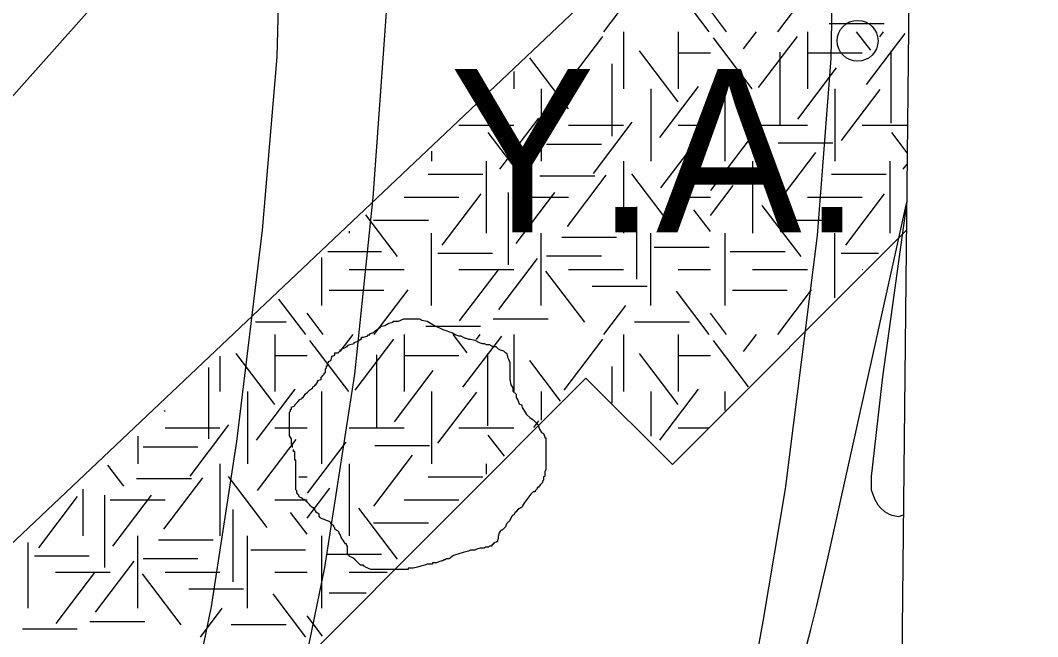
# Model space of a CAD drawing. Extents: x 419101 to 420177, y 4451541 to 4452254.
# Drawn here: x 420148.18 to 420173.1, y 4451920.26 to 4451935.34 of the extents above; entities that cross this region are included whole.
import ezdxf

# ---------------------------------------------------------------- set-up
doc = ezdxf.new("R2010")
doc.units = 0
for name, color, linetype in [('0_ÖNERİ_LEJAND', 7, 'Continuous'), ('3_HALİHAZIR', 7, 'Continuous'), ('Level 3', 7, 'Continuous'), ('Level 41', 7, 'Continuous'), ('Level 60', 7, 'Continuous'), ('Level 62', 7, 'Continuous'), ('TRAMVAY_HATTI', 7, 'Continuous')]:
    doc.layers.add(name, color=color, linetype=linetype)

# ---------------------------------------------------------------- blocks, each defined once
blk = doc.blocks.new('YA')
at = {"layer": 'Level 41'}
blk.add_text('Y.A.', height=4, dxfattribs=at).set_placement((-5.166, -2))

msp = doc.modelspace()

# ---------------------------------------------------------------- linework, layer by layer
at = {"layer": '0_ÖNERİ_LEJAND'}
msp.add_lwpolyline([(419108.722, 4452245.778), (420173.096, 4452234.536), (420165.768, 4451540.511), (419101.295, 4451551.753)], close=True, dxfattribs=at)
at = {"layer": '3_HALİHAZIR'}
for points in [[(420166.542, 4451961.13), (420167.086, 4451957.126), (420167.48, 4451953.783), (420167.855, 4451950.112), (420168.002, 4451945.066), (420168.13, 4451939.804), (420168.032, 4451934.411), (420167.696, 4451930.074), (420166.91, 4451923.873), (420166.367, 4451920.624), (420165.753, 4451917.26), (420164.76, 4451912.627), (420163.211, 4451907.18), (420160.633, 4451899.551), (420156.495, 4451889.67)], [(420156.887, 4451954.633), (420157.302, 4451944.016), (420157.304, 4451940.428), (420157.152, 4451935.66), (420156.817, 4451931.004), (420156.365, 4451926.683), (420155.632, 4451921.95), (420154.681, 4451917.302), (420153.018, 4451910.604), (420151.613, 4451906.226), (420150.27, 4451902.538), (420148.236, 4451897.73), (420145.674, 4451892.56)], [(420138.057, 4451892.045), (420139.863, 4451893.806), (420141.627, 4451895.583), (420143.112, 4451897.218), (420144.719, 4451899.167), (420145.492, 4451900.215), (420146.278, 4451901.32), (420147.522, 4451903.478), (420148.432, 4451905.411), (420149.309, 4451907.566), (420150.614, 4451911.596), (420152.174, 4451917.62), (420152.863, 4451920.994), (420153.487, 4451925.035), (420154.112, 4451930.21), (420154.472, 4451934.451), (420154.546, 4451937.282), (420154.513, 4451940.368)], [(420169.89, 4451930.911), (420169.3, 4451926.618), (420169.018, 4451924.178), (420169.023, 4451923.853), (420169.098, 4451923.633), (420169.186, 4451923.484), (420169.261, 4451923.391), (420169.343, 4451923.321), (420169.462, 4451923.255), (420169.523, 4451923.233), (420169.691, 4451923.202), (420169.809, 4451923.241)]]:
    msp.add_lwpolyline(points, dxfattribs=at)
msp.add_circle((420168.687, 4451934.843), 0.5, dxfattribs=at)
at = {"layer": 'Level 3'}
for points in [[(420154.85, 4451924.891), (420154.85, 4451924.917), (420154.85, 4451924.942), (420154.824, 4451924.968), (420154.824, 4451924.994), (420154.824, 4451925.02), (420154.824, 4451925.046), (420154.824, 4451925.072), (420154.824, 4451925.098), (420154.772, 4451925.176), (420154.772, 4451925.254), (420154.772, 4451925.28), (420154.772, 4451925.358), (420154.772, 4451925.436), (420154.772, 4451925.462), (420154.772, 4451925.488), (420154.772, 4451925.514), (420154.772, 4451925.54), (420154.772, 4451925.566), (420154.772, 4451925.592), (420154.772, 4451925.618), (420154.772, 4451925.644), (420154.772, 4451925.67), (420154.772, 4451925.748), (420154.798, 4451925.773), (420154.798, 4451925.799), (420154.798, 4451925.825), (420154.824, 4451925.825), (420154.824, 4451925.851), (420154.824, 4451925.877), (420154.902, 4451925.903), (420154.902, 4451925.929), (420154.98, 4451926.007), (420155.032, 4451926.059), (420155.083, 4451926.085), (420155.083, 4451926.111), (420155.109, 4451926.111), (420155.161, 4451926.189), (420155.213, 4451926.241), (420155.265, 4451926.293), (420155.343, 4451926.345), (420155.343, 4451926.371), (420155.395, 4451926.397), (420155.395, 4451926.423), (420155.421, 4451926.423), (420155.473, 4451926.501), (420155.473, 4451926.527), (420155.55, 4451926.553), (420155.55, 4451926.578), (420155.55, 4451926.604), (420155.602, 4451926.656), (420155.628, 4451926.682), (420155.628, 4451926.708), (420155.654, 4451926.734), (420155.654, 4451926.76), (420155.654, 4451926.786), (420155.654, 4451926.812), (420155.68, 4451926.838), (420155.68, 4451926.864), (420155.68, 4451926.89), (420155.706, 4451926.89), (420155.706, 4451926.916), (420155.706, 4451926.942), (420155.732, 4451926.968), (420155.732, 4451926.994), (420155.784, 4451927.02), (420155.81, 4451927.098), (420155.81, 4451927.124), (420155.888, 4451927.15), (420155.888, 4451927.176), (420155.888, 4451927.202), (420155.965, 4451927.202), (420156.017, 4451927.254), (420156.017, 4451927.28), (420156.043, 4451927.28), (420156.069, 4451927.306), (420156.147, 4451927.332), (420156.173, 4451927.358), (420156.199, 4451927.358), (420156.199, 4451927.384), (420156.251, 4451927.409), (420156.355, 4451927.435), (420156.355, 4451927.461), (420156.458, 4451927.487), (420156.51, 4451927.539), (420156.536, 4451927.539), (420156.536, 4451927.565), (420156.536, 4451927.591), (420156.588, 4451927.591), (420156.692, 4451927.617), (420156.692, 4451927.643), (420156.718, 4451927.643), (420156.744, 4451927.643), (420156.744, 4451927.669), (420156.796, 4451927.695), (420156.822, 4451927.695), (420156.873, 4451927.747), (420156.951, 4451927.799), (420157.003, 4451927.825), (420157.003, 4451927.851), (420157.107, 4451927.877)], [(420157.107, 4451927.877), (420157.211, 4451927.929), (420157.314, 4451927.955), (420157.314, 4451927.981), (420157.34, 4451927.981), (420157.366, 4451927.981), (420157.444, 4451927.981), (420157.574, 4451928.033), (420157.678, 4451928.033), (420157.755, 4451928.033), (420157.807, 4451928.033), (420157.885, 4451928.033), (420157.937, 4451928.033), (420157.963, 4451928.033), (420158.015, 4451928.007), (420158.145, 4451927.981), (420158.326, 4451927.877), (420158.534, 4451927.773), (420158.767, 4451927.695), (420158.845, 4451927.643), (420158.923, 4451927.617), (420158.975, 4451927.617), (420159.027, 4451927.591), (420159.078, 4451927.565), (420159.104, 4451927.565), (420159.156, 4451927.539), (420159.208, 4451927.539), (420159.312, 4451927.513), (420159.416, 4451927.461), (420159.493, 4451927.435), (420159.545, 4451927.435), (420159.597, 4451927.409), (420159.649, 4451927.409), (420159.675, 4451927.409), (420159.753, 4451927.358), (420159.831, 4451927.358), (420159.883, 4451927.306), (420159.934, 4451927.28), (420160.012, 4451927.254), (420160.064, 4451927.202), (420160.09, 4451927.202), (420160.116, 4451927.124), (420160.116, 4451927.098), (420160.142, 4451927.046), (420160.168, 4451926.968), (420160.168, 4451926.942), (420160.168, 4451926.864), (420160.168, 4451926.812), (420160.168, 4451926.734), (420160.168, 4451926.708), (420160.168, 4451926.63), (420160.168, 4451926.553), (420160.194, 4451926.423), (420160.246, 4451926.345), (420160.246, 4451926.267), (420160.324, 4451926.189), (420160.324, 4451926.111), (420160.375, 4451926.033), (420160.401, 4451925.955), (420160.453, 4451925.929), (420160.479, 4451925.851), (420160.531, 4451925.773), (420160.583, 4451925.696), (420160.661, 4451925.618), (420160.739, 4451925.566), (420160.79, 4451925.514), (420160.816, 4451925.488), (420160.868, 4451925.436), (420160.894, 4451925.332), (420160.946, 4451925.254), (420160.998, 4451925.228), (420161.024, 4451925.15), (420161.024, 4451925.124), (420161.05, 4451925.124), (420161.05, 4451925.098), (420161.05, 4451925.072), (420161.05, 4451925.02), (420161.05, 4451924.917), (420161.05, 4451924.865), (420161.05, 4451924.787), (420161.05, 4451924.709), (420161.05, 4451924.631), (420161.05, 4451924.553), (420161.05, 4451924.475), (420161.05, 4451924.423), (420161.05, 4451924.345), (420161.024, 4451924.293), (420161.024, 4451924.189), (420160.998, 4451924.163), (420160.998, 4451924.086), (420160.972, 4451924.06), (420160.972, 4451924.034), (420160.92, 4451923.982), (420160.868, 4451923.904), (420160.842, 4451923.904), (420160.842, 4451923.878), (420160.816, 4451923.852), (420160.79, 4451923.826), (420160.79, 4451923.8), (420160.765, 4451923.8), (420160.739, 4451923.8)], [(420156.796, 4451921.904), (420156.77, 4451921.904), (420156.64, 4451921.956), (420156.614, 4451921.982), (420156.588, 4451921.982), (420156.588, 4451922.008), (420156.51, 4451922.008), (420156.458, 4451922.06), (420156.381, 4451922.138), (420156.329, 4451922.19), (420156.251, 4451922.216), (420156.225, 4451922.242), (420156.199, 4451922.268), (420156.199, 4451922.294), (420156.199, 4451922.372), (420156.199, 4451922.45), (420156.199, 4451922.475), (420156.173, 4451922.501), (420156.173, 4451922.527), (420156.147, 4451922.527), (420156.095, 4451922.605), (420156.043, 4451922.683), (420156.017, 4451922.761), (420155.991, 4451922.787), (420155.991, 4451922.813), (420155.965, 4451922.839), (420155.914, 4451922.865), (420155.888, 4451922.891), (420155.888, 4451922.917), (420155.862, 4451922.943), (420155.862, 4451922.969), (420155.784, 4451923.021), (420155.784, 4451923.047), (420155.758, 4451923.073), (420155.68, 4451923.099), (420155.628, 4451923.125), (420155.55, 4451923.151), (420155.524, 4451923.177), (420155.499, 4451923.203), (420155.499, 4451923.229), (420155.499, 4451923.255), (420155.421, 4451923.306), (420155.421, 4451923.332), (420155.395, 4451923.358), (420155.395, 4451923.384), (420155.369, 4451923.384), (420155.369, 4451923.41), (420155.343, 4451923.41), (420155.317, 4451923.436), (420155.291, 4451923.462), (420155.265, 4451923.488), (420155.239, 4451923.514), (420155.213, 4451923.54), (420155.187, 4451923.566), (420155.187, 4451923.592), (420155.135, 4451923.618), (420155.109, 4451923.618), (420155.083, 4451923.644), (420155.032, 4451923.67), (420155.006, 4451923.696), (420155.006, 4451923.722), (420154.98, 4451923.748), (420154.954, 4451923.774), (420154.954, 4451923.8), (420154.954, 4451923.826), (420154.928, 4451923.852), (420154.928, 4451923.878), (420154.928, 4451923.904), (420154.928, 4451923.982), (420154.928, 4451924.034), (420154.928, 4451924.06), (420154.928, 4451924.086), (420154.928, 4451924.111), (420154.928, 4451924.137), (420154.928, 4451924.163), (420154.928, 4451924.189), (420154.928, 4451924.215), (420154.928, 4451924.241), (420154.928, 4451924.267), (420154.928, 4451924.293), (420154.928, 4451924.319), (420154.928, 4451924.345), (420154.928, 4451924.371), (420154.928, 4451924.397), (420154.928, 4451924.423), (420154.928, 4451924.449), (420154.928, 4451924.527), (420154.928, 4451924.553), (420154.928, 4451924.579), (420154.902, 4451924.579), (420154.902, 4451924.605), (420154.902, 4451924.631), (420154.902, 4451924.657), (420154.902, 4451924.683), (420154.902, 4451924.709), (420154.902, 4451924.735), (420154.902, 4451924.761), (420154.902, 4451924.787), (420154.876, 4451924.787), (420154.876, 4451924.813), (420154.876, 4451924.839)], [(420160.739, 4451923.8), (420160.687, 4451923.748), (420160.531, 4451923.54), (420160.479, 4451923.462), (420160.453, 4451923.41), (420160.427, 4451923.41), (420160.401, 4451923.384), (420160.375, 4451923.384), (420160.375, 4451923.358), (420160.349, 4451923.358), (420160.349, 4451923.332), (420160.324, 4451923.332), (420160.324, 4451923.306), (420160.298, 4451923.306), (420160.272, 4451923.229), (420160.246, 4451923.229), (420160.22, 4451923.203), (420160.168, 4451923.099), (420160.09, 4451923.021), (420160.064, 4451922.943), (420159.986, 4451922.865), (420159.96, 4451922.865), (420159.934, 4451922.839), (420159.934, 4451922.813), (420159.908, 4451922.813), (420159.908, 4451922.787), (420159.883, 4451922.709), (420159.883, 4451922.657), (420159.857, 4451922.579), (420159.779, 4451922.553), (420159.779, 4451922.527), (420159.753, 4451922.527), (420159.753, 4451922.501), (420159.727, 4451922.501), (420159.727, 4451922.475), (420159.701, 4451922.475), (420159.675, 4451922.475), (420159.649, 4451922.45), (420159.623, 4451922.45), (420159.597, 4451922.45), (420159.571, 4451922.45), (420159.545, 4451922.424), (420159.519, 4451922.424), (420159.493, 4451922.424), (420159.467, 4451922.424), (420159.442, 4451922.424), (420159.364, 4451922.398), (420159.312, 4451922.372), (420159.234, 4451922.372), (420159.208, 4451922.372), (420159.156, 4451922.346), (420159.027, 4451922.32), (420158.793, 4451922.242), (420158.689, 4451922.164), (420158.611, 4451922.164), (420158.586, 4451922.138), (420158.56, 4451922.138), (420158.534, 4451922.112), (420158.508, 4451922.112), (420158.43, 4451922.086), (420158.378, 4451922.06), (420158.352, 4451922.06), (420158.326, 4451922.06), (420158.3, 4451922.06), (420158.274, 4451922.06), (420158.274, 4451922.034), (420158.248, 4451922.034), (420158.222, 4451922.034), (420158.145, 4451922.034), (420158.093, 4451922.008), (420157.989, 4451921.982), (420157.911, 4451921.956), (420157.807, 4451921.93), (420157.755, 4451921.93), (420157.729, 4451921.93), (420157.704, 4451921.93), (420157.678, 4451921.93), (420157.678, 4451921.904), (420157.652, 4451921.904), (420157.626, 4451921.904), (420157.6, 4451921.904), (420157.574, 4451921.904), (420157.548, 4451921.904), (420157.522, 4451921.904), (420157.496, 4451921.904), (420157.47, 4451921.904), (420157.444, 4451921.904), (420157.366, 4451921.904), (420157.314, 4451921.904), (420157.237, 4451921.904), (420157.185, 4451921.904), (420157.159, 4451921.904), (420157.133, 4451921.904), (420157.081, 4451921.904), (420157.003, 4451921.904), (420156.977, 4451921.904), (420156.925, 4451921.904), (420156.899, 4451921.904), (420156.847, 4451921.904), (420156.822, 4451921.904), (420156.796, 4451921.904)]]:
    msp.add_lwpolyline(points, dxfattribs=at)
at = {"layer": 'Level 41'}
for p, q in [((420165.054, 4451935.063), (420164.252, 4451936.119)), ((420166.73, 4451935.063), (420167.559, 4451936.154)), ((420162.471, 4451935.063), (420163.008, 4451935.769)), ((420165.477, 4451935.063), (420165.083, 4451935.581)), ((420167.992, 4451935.269), (420169.335, 4451935.269)), ((420161.499, 4451933.7), (420162.448, 4451934.95)), ((420162.952, 4451935.063), (420162.952, 4451933.665)), ((420164.295, 4451935.063), (420164.295, 4451933.665)), ((420164.295, 4451935.063), (420164.295, 4451933.665)), ((420166.104, 4451933.665), (420165.155, 4451934.915)), ((420165.893, 4451934.646), (420166.21, 4451935.063)), ((420166.264, 4451933.7), (420167.213, 4451934.95)), ((420167.459, 4451935.063), (420167.459, 4451933.665)), ((420169.008, 4451934.611), (420168.664, 4451935.063)), ((420168.901, 4451933.769), (420169.851, 4451935.019)), ((420169.234, 4451934.943), (420169.325, 4451935.063)), ((420161.606, 4451933.174), (420160.657, 4451934.423)), ((420164.296, 4451933.349), (420163.347, 4451934.598)), ((420164.295, 4451934.549), (420165.083, 4451934.549)), ((420166.784, 4451934.561), (420166.784, 4451932.794)), ((420167.459, 4451934.549), (420168.802, 4451934.549)), ((420169.501, 4451934.596), (420169.501, 4451932.829)), ((420162.67, 4451934.275), (420162.67, 4451932.508)), ((420167.224, 4451932.928), (420168.173, 4451934.178)), ((420160.266, 4451934.091), (420160.266, 4451933.665)), ((420160.938, 4451933.665), (420160.938, 4451931.898)), ((420163.624, 4451933.665), (420163.624, 4451931.898)), ((420163.624, 4451933.665), (420163.624, 4451931.898)), ((420163.844, 4451932.472), (420164.793, 4451933.722)), ((420165.445, 4451931.898), (420165.445, 4451933.665)), ((420168.131, 4451933.665), (420168.131, 4451931.898)), ((420168.29, 4451932.403), (420169.239, 4451933.653)), ((420159.622, 4451933.467), (420159.622, 4451932.829)), ((420159.928, 4451931.702), (420160.879, 4451932.951)), ((420158.923, 4451932.781), (420160.266, 4451932.781)), ((420161.609, 4451932.781), (420162.952, 4451932.781)), ((420162.219, 4451931.597), (420163.168, 4451932.847)), ((420164.295, 4451932.781), (420165.083, 4451932.781)), ((420166.116, 4451932.781), (420167.459, 4451932.781)), ((420168.802, 4451932.781), (420169.91, 4451932.781)), ((420160.594, 4451931.352), (420159.644, 4451932.601)), ((420163.87, 4451931.246), (420164.82, 4451932.495)), ((420165.093, 4451931.177), (420166.042, 4451932.426)), ((420169.903, 4451932.102), (420169.523, 4451932.601)), ((420158.252, 4451932.139), (420158.252, 4451931.898)), ((420161.069, 4451932.311), (420162.412, 4451932.311)), ((420166.74, 4451932.347), (420168.083, 4451932.347)), ((420159.595, 4451931.898), (420159.595, 4451930.131)), ((420162.952, 4451931.898), (420162.952, 4451930.131)), ((420166.116, 4451931.898), (420166.116, 4451930.131)), ((420166.718, 4451930.86), (420167.667, 4451932.11)), ((420169.474, 4451931.898), (420169.474, 4451930.131)), ((420169.807, 4451931.702), (420169.9, 4451931.824)), ((420158.167, 4451931.574), (420159.51, 4451931.574)), ((420160.909, 4451931.541), (420162.252, 4451931.541)), ((420161.579, 4451930.3), (420162.529, 4451931.55)), ((420164.109, 4451930.334), (420163.16, 4451931.583)), ((420164.879, 4451931.574), (420165.083, 4451931.574)), ((420168.046, 4451931.574), (420169.389, 4451931.574)), ((420160.127, 4451931.126), (420160.127, 4451929.358)), ((420160.327, 4451929.88), (420161.276, 4451931.129)), ((420165.083, 4451930.568), (420165.642, 4451931.304)), ((420157.58, 4451931.014), (420158.923, 4451931.014)), ((420158.516, 4451929.844), (420159.466, 4451931.094)), ((420160.266, 4451931.014), (420161.609, 4451931.014)), ((420164.295, 4451931.014), (420165.083, 4451931.014)), ((420167.459, 4451931.014), (420168.802, 4451931.014)), ((420168.395, 4451929.844), (420169.345, 4451931.094)), ((420163.27, 4451930.776), (420163.27, 4451929.008)), ((420165.083, 4451930.174), (420164.677, 4451930.708)), ((420167.303, 4451929.563), (420166.354, 4451930.813)), ((420157.424, 4451929.563), (420156.648, 4451930.585)), ((420156.834, 4451930.454), (420158.177, 4451930.454)), ((420166.713, 4451930.454), (420168.056, 4451930.454)), ((420156.237, 4451930.186), (420156.237, 4451930.131)), ((420158.252, 4451928.363), (420158.252, 4451930.131)), ((420160.938, 4451928.363), (420160.938, 4451930.131)), ((420163.624, 4451928.363), (420163.624, 4451930.131)), ((420165.445, 4451928.363), (420165.445, 4451930.131)), ((420168.131, 4451928.549), (420168.131, 4451930.131)), ((420161.443, 4451930.033), (420162.786, 4451930.033)), ((420155.717, 4451929.682), (420157.032, 4451929.682)), ((420158.406, 4451929.648), (420159.749, 4451929.648)), ((420163.706, 4451929.788), (420165.049, 4451929.788)), ((420165.568, 4451929.682), (420166.911, 4451929.682)), ((420168.285, 4451929.648), (420169.201, 4451929.648)), ((420155.566, 4451928.363), (420155.566, 4451929.536)), ((420159.902, 4451928.266), (420160.851, 4451929.516)), ((420161.069, 4451929.577), (420162.412, 4451929.577)), ((420156.237, 4451929.247), (420157.58, 4451929.247)), ((420158.923, 4451929.247), (420160.266, 4451929.247)), ((420158.942, 4451927.987), (420159.891, 4451929.236)), ((420162.005, 4451927.952), (420161.055, 4451929.201)), ((420161.609, 4451929.247), (420162.952, 4451929.247)), ((420164.295, 4451929.247), (420165.083, 4451929.247)), ((420166.116, 4451929.247), (420167.459, 4451929.247)), ((420168.802, 4451929.247), (420168.811, 4451929.247)), ((420155.743, 4451928.736), (420157.085, 4451928.736)), ((420156.851, 4451927.654), (420157.68, 4451928.745)), ((420162.188, 4451928.84), (420163.531, 4451928.84)), ((420165.054, 4451927.654), (420164.252, 4451928.71)), ((420165.622, 4451928.736), (420166.964, 4451928.736)), ((420166.73, 4451927.654), (420167.559, 4451928.745)), ((420155.175, 4451927.654), (420154.517, 4451928.52)), ((420155.598, 4451927.654), (420155.204, 4451928.172)), ((420162.471, 4451927.654), (420163.008, 4451928.36)), ((420165.477, 4451927.654), (420165.083, 4451928.172)), ((420153.946, 4451927.966), (420154.691, 4451927.966)), ((420159.765, 4451928.035), (420161.108, 4451928.035)), ((420163.227, 4451927.966), (420164.57, 4451927.966)), ((420154.416, 4451927.654), (420154.416, 4451926.256)), ((420154.416, 4451927.654), (420154.416, 4451926.256)), ((420156.014, 4451927.237), (420156.331, 4451927.654)), ((420157.58, 4451927.654), (420157.58, 4451926.256)), ((420158.113, 4451927.86), (420159.456, 4451927.86)), ((420159.129, 4451927.202), (420158.785, 4451927.654)), ((420159.355, 4451927.534), (420159.446, 4451927.654)), ((420160.266, 4451927.654), (420160.266, 4451926.256)), ((420162.952, 4451927.654), (420162.952, 4451926.256)), ((420164.295, 4451927.654), (420164.295, 4451926.256)), ((420164.295, 4451927.654), (420164.295, 4451926.256)), ((420165.893, 4451927.237), (420166.21, 4451927.654)), ((420156.225, 4451926.256), (420155.276, 4451927.506)), ((420156.385, 4451926.291), (420157.334, 4451927.541)), ((420159.022, 4451926.36), (420159.972, 4451927.61)), ((420161.499, 4451926.291), (420162.448, 4451927.541)), ((420166.014, 4451926.374), (420165.155, 4451927.506)), ((420154.417, 4451925.94), (420153.468, 4451927.189)), ((420154.416, 4451927.14), (420155.204, 4451927.14)), ((420156.905, 4451927.152), (420156.905, 4451925.385)), ((420157.58, 4451927.14), (420158.923, 4451927.14)), ((420159.622, 4451927.187), (420159.622, 4451925.42)), ((420164.296, 4451925.94), (420163.347, 4451927.189)), ((420164.295, 4451927.14), (420165.083, 4451927.14)), ((420153.073, 4451927.12), (420153.073, 4451926.256)), ((420161.409, 4451926.025), (420160.657, 4451927.014)), ((420152.791, 4451926.847), (420152.791, 4451925.099)), ((420157.345, 4451925.519), (420158.294, 4451926.769)), ((420162.67, 4451926.866), (420162.67, 4451925.97)), ((420153.745, 4451926.256), (420153.745, 4451924.489)), ((420153.745, 4451926.256), (420153.745, 4451924.489)), ((420153.965, 4451925.063), (420154.914, 4451926.313)), ((420155.566, 4451924.489), (420155.566, 4451926.256)), ((420158.252, 4451926.256), (420158.252, 4451924.489)), ((420158.411, 4451924.994), (420159.36, 4451926.244)), ((420160.938, 4451926.256), (420160.938, 4451925.56)), ((420163.624, 4451926.256), (420163.624, 4451925.163)), ((420163.624, 4451926.256), (420163.624, 4451925.163)), ((420163.844, 4451925.063), (420164.793, 4451926.313)), ((420165.445, 4451925.79), (420165.445, 4451926.256)), ((420151.727, 4451925.765), (420151.705, 4451925.794)), ((420152.34, 4451924.188), (420153.289, 4451925.438)), ((420160.755, 4451925.379), (420160.879, 4451925.542)), ((420151.059, 4451925.168), (420151.059, 4451924.489)), ((420151.73, 4451925.372), (420153.073, 4451925.372)), ((420154.416, 4451925.372), (420155.204, 4451925.372)), ((420156.237, 4451925.372), (420157.58, 4451925.372)), ((420158.923, 4451925.372), (420160.266, 4451925.372)), ((420160.039, 4451924.672), (420159.644, 4451925.192)), ((420164.295, 4451925.372), (420165.039, 4451925.372)), ((420151.19, 4451924.902), (420152.533, 4451924.902)), ((420153.991, 4451923.837), (420154.941, 4451925.086)), ((420155.214, 4451923.768), (420156.163, 4451925.017)), ((420156.861, 4451924.938), (420158.204, 4451924.938)), ((420156.839, 4451923.451), (420157.788, 4451924.701)), ((420150.715, 4451923.943), (420150.324, 4451924.456)), ((420153.073, 4451924.489), (420153.073, 4451922.722)), ((420156.237, 4451924.489), (420156.237, 4451922.722)), ((420159.595, 4451924.489), (420159.595, 4451924.234)), ((420151.7, 4451922.891), (420152.65, 4451924.141)), ((420154.23, 4451922.925), (420153.281, 4451924.174)), ((420155, 4451924.165), (420155.204, 4451924.165)), ((420158.167, 4451924.165), (420159.51, 4451924.165)), ((420151.03, 4451924.132), (420152.373, 4451924.132)), ((420155.204, 4451923.159), (420155.763, 4451923.895)), ((420148.637, 4451922.435), (420149.587, 4451923.685)), ((420149.716, 4451923.867), (420149.716, 4451922.722)), ((420150.248, 4451923.717), (420150.248, 4451921.949)), ((420150.448, 4451922.471), (420151.397, 4451923.72)), ((420150.387, 4451923.605), (420151.73, 4451923.605)), ((420154.416, 4451923.605), (420155.204, 4451923.605)), ((420157.424, 4451922.154), (420156.475, 4451923.404)), ((420157.58, 4451923.605), (420158.923, 4451923.605)), ((420153.391, 4451923.367), (420153.391, 4451921.599)), ((420155.204, 4451922.765), (420154.798, 4451923.299)), ((420156.834, 4451923.045), (420158.177, 4451923.045)), ((420151.059, 4451920.954), (420151.059, 4451922.722)), ((420153.745, 4451920.954), (420153.745, 4451922.722)), ((420155.566, 4451920.954), (420155.566, 4451922.722)), ((420148.373, 4451920.954), (420148.373, 4451922.565)), ((420151.564, 4451922.624), (420152.907, 4451922.624)), ((420148.527, 4451922.239), (420149.87, 4451922.239)), ((420151.19, 4451922.168), (420152.533, 4451922.168)), ((420153.827, 4451922.379), (420155.17, 4451922.379)), ((420155.689, 4451922.273), (420157.032, 4451922.273)), ((420150.023, 4451920.857), (420150.972, 4451922.107)), ((420149.044, 4451921.838), (420150.387, 4451921.838)), ((420149.063, 4451920.578), (420150.012, 4451921.827)), ((420152.126, 4451920.543), (420151.176, 4451921.792)), ((420151.73, 4451921.838), (420153.073, 4451921.838)), ((420154.416, 4451921.838), (420155.204, 4451921.838)), ((420156.237, 4451921.838), (420157.169, 4451921.838)), ((420152.309, 4451921.431), (420153.652, 4451921.431)), ((420155.175, 4451920.245), (420154.373, 4451921.301)), ((420155.743, 4451921.327), (420156.651, 4451921.327)), ((420152.592, 4451920.245), (420153.129, 4451920.951)), ((420155.58, 4451920.269), (420155.204, 4451920.763)), ((420148.234, 4451920.451), (420149.577, 4451920.451)), ((420149.886, 4451920.626), (420151.229, 4451920.626)), ((420153.348, 4451920.557), (420154.691, 4451920.557))]:
    msp.add_line(p, q, dxfattribs=at)
at = {"layer": 'Level 60'}
msp.add_line((420151.048, 4451936.913), (420132.554, 4451916.163), dxfattribs=at)
at = {"layer": 'Level 62'}
for p, q in [((420170.022, 4451943.39), (420146.443, 4451921.091)), ((420169.883, 4451930.206), (420164.153, 4451924.468)), ((420133.629, 4451898.142), (420162.031, 4451926.587)), ((420162.031, 4451926.587), (420164.153, 4451924.468))]:
    msp.add_line(p, q, dxfattribs=at)
for centre, radius, start, end in [((419869.259, 4452142.553), 336.876, 321.54676, 333.42072), ((419871.682, 4452142.243), 344.876, 321.63828, 329.98199)]:
    msp.add_arc(centre, radius, start, end, dxfattribs=at)
at = {"layer": 'TRAMVAY_HATTI'}
msp.add_line((420167.963, 4451922.214), (420169.89, 4451930.892), dxfattribs=at)
msp.add_arc((420104.509, 4451936.306), 65, 313.23746, 347.47845, dxfattribs=at)

# ---------------------------------------------------------------- block references
at = {"layer": 'Level 41'}
msp.add_blockref('YA', (420163.862, 4451932.155), dxfattribs=at)
msp.add_blockref('YA', (420163.862, 4451932.155), dxfattribs=at)

doc.saveas('drawing.dxf')
